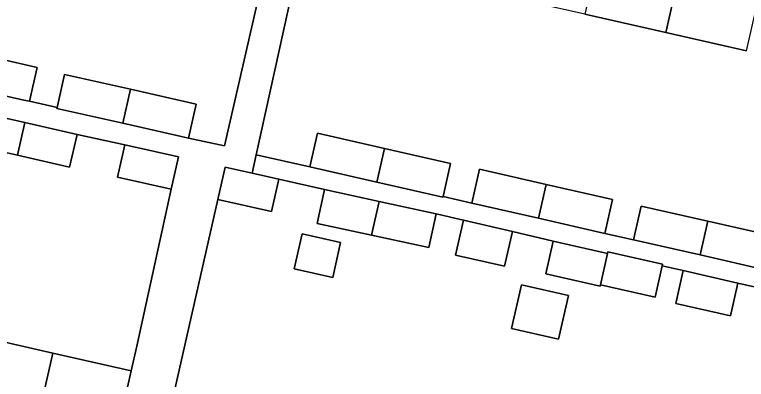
# Model space of a CAD drawing. Extents: x 163683 to 164494, y 382709 to 383872.
# Drawn here: x 163978.5 to 164034, y 383619.6 to 383647.2 of the extents above; entities that cross this region are included whole.
import ezdxf

# ---------------------------------------------------------------- set-up
doc = ezdxf.new("R2010")
doc.units = 0
for name, color, linetype in [('IMGEO_Erf', 7, 'Continuous'), ('IMGEO_Pand', 7, 'Continuous'), ('IMGEO_Voetpad_open', 7, 'Continuous')]:
    doc.layers.add(name, color=color, linetype=linetype)

msp = doc.modelspace()

# ---------------------------------------------------------------- linework, layer by layer
at = {"layer": 'IMGEO_Erf'}
for points in [[(163950.207, 383647.332), (163957.229, 383645.751), (163957.81, 383648.331), (163962.827, 383647.201), (163967.806, 383646.079), (163967.225, 383643.5), (163969.632, 383642.958), (163970.202, 383645.491), (163975.219, 383644.36), (163980.198, 383643.239), (163979.617, 383640.66), (163981.697, 383640.192), (163982.262, 383642.701), (163987.26, 383641.575), (163992.258, 383640.449), (163991.677, 383637.87), (163994.402, 383637.272), (164000.64, 383664.418)], [(164034.033, 383644.483), (164027.897, 383645.878), (164021.759, 383647.274), (164015.621, 383648.669), (164009.485, 383650.064), (164003.228, 383651.487), (164003.633, 383653.268), (164000.621, 383653.954), (163996.811, 383636.605), (164000.879, 383635.68), (164001.461, 383638.24), (164006.539, 383637.085), (164011.569, 383635.942), (164010.999, 383633.434), (164013.166, 383632.941), (164013.748, 383635.501), (164018.823, 383634.347), (164023.856, 383633.203), (164023.274, 383630.643), (164025.441, 383630.154), (164026.023, 383632.714), (164031.098, 383631.56), (164036.131, 383630.416)], [(163975.6, 383622.87), (163981.374, 383621.563), (163987.335, 383620.213), (163987.759, 383622.087), (163990.351, 383633.989), (163986.294, 383634.907), (163986.849, 383637.355), (163983.214, 383638.154), (163982.651, 383635.674), (163978.701, 383636.571), (163974.642, 383637.493)], [(164037.094, 383626.032), (164033.369, 383626.872), (164032.802, 383624.378), (164028.659, 383625.32), (164029.225, 383627.815), (164027.622, 383628.179), (164027.081, 383625.798), (164022.937, 383626.74), (164022.91, 383626.622), (164018.781, 383627.56), (164019.348, 383630.055), (164016.26, 383630.783), (164015.661, 383628.149), (164011.936, 383628.996), (164012.535, 383631.63), (164010.473, 383632.135), (164009.919, 383629.567), (164005.566, 383630.506), (164001.438, 383631.397), (164001.992, 383633.964), (163998.524, 383634.75), (163997.968, 383632.293), (163993.91, 383633.211), (163990.673, 383618.913)]]:
    msp.add_lwpolyline(points, dxfattribs=at)
for points in [[(163999.698, 383627.953), (164000.3, 383630.608), (164003.22, 383629.945), (164002.618, 383627.29)], [(164016.191, 383623.417), (164016.947, 383626.744), (164020.501, 383625.936), (164019.745, 383622.609)]]:
    msp.add_lwpolyline(points, close=True, dxfattribs=at)
at = {"layer": 'IMGEO_Pand'}
for points in [[(164030.374, 383656.787), (164029.549, 383656.974), (164029.435, 383656.476), (164028.058, 383656.789), (164027.556, 383654.582), (164023.622, 383655.476), (164021.759, 383647.274), (164027.897, 383645.878)], [(164030.374, 383656.787), (164027.897, 383645.878), (164034.033, 383644.483), (164035.897, 383652.689), (164032.065, 383653.56), (164032.57, 383655.782), (164031.228, 383656.087), (164031.337, 383656.568)], [(163974.628, 383641.783), (163979.171, 383640.76), (163979.617, 383640.66), (163980.198, 383643.239), (163975.219, 383644.36)], [(163987.26, 383641.575), (163982.262, 383642.701), (163981.697, 383640.192), (163981.681, 383640.121), (163986.678, 383638.995)], [(163986.678, 383638.995), (163991.231, 383637.97), (163991.677, 383637.87), (163992.258, 383640.449), (163987.26, 383641.575)], [(163979.263, 383639.051), (163975.204, 383639.973), (163974.642, 383637.493), (163978.701, 383636.571)], [(163978.701, 383636.571), (163982.651, 383635.674), (163983.214, 383638.154), (163979.263, 383639.051)], [(164006.539, 383637.085), (164001.461, 383638.24), (164000.879, 383635.68), (164005.958, 383634.525)], [(163990.906, 383636.437), (163986.849, 383637.355), (163986.294, 383634.907), (163990.351, 383633.989)], [(164011.569, 383635.942), (164006.539, 383637.085), (164005.958, 383634.525), (164010.987, 383633.382), (164010.999, 383633.434)], [(163996.494, 383635.209), (163994.466, 383635.668), (163993.91, 383633.211), (163997.968, 383632.293), (163998.524, 383634.75)], [(164018.823, 383634.347), (164013.748, 383635.501), (164013.166, 383632.941), (164018.241, 383631.787)], [(164018.823, 383634.347), (164018.241, 383631.787), (164023.274, 383630.643), (164023.856, 383633.203)], [(164005.566, 383630.506), (164006.147, 383633.068), (164001.992, 383633.964), (164001.438, 383631.397)], [(164005.566, 383630.506), (164009.919, 383629.567), (164010.473, 383632.135), (164006.147, 383633.068)], [(164031.098, 383631.56), (164026.023, 383632.714), (164025.441, 383630.154), (164030.516, 383629)], [(164016.26, 383630.783), (164012.535, 383631.63), (164011.936, 383628.996), (164015.661, 383628.149)], [(164031.098, 383631.56), (164030.516, 383629), (164035.549, 383627.856), (164036.131, 383630.416)], [(163999.698, 383627.953), (164002.618, 383627.29), (164003.22, 383629.945), (164000.3, 383630.608)], [(164023.476, 383629.117), (164019.348, 383630.055), (164018.781, 383627.56), (164022.91, 383626.622), (164022.937, 383626.74)], [(164027.622, 383628.179), (164027.648, 383628.292), (164023.503, 383629.235), (164023.476, 383629.117), (164022.937, 383626.74), (164027.081, 383625.798)], [(164029.225, 383627.815), (164028.659, 383625.32), (164032.802, 383624.378), (164033.369, 383626.872)], [(164016.191, 383623.417), (164019.745, 383622.609), (164020.501, 383625.936), (164016.947, 383626.744)], [(163981.374, 383621.563), (163975.6, 383622.87), (163975.275, 383621.436), (163973.732, 383614.619), (163979.506, 383613.312)], [(163987.335, 383620.213), (163981.374, 383621.563), (163979.506, 383613.312), (163985.467, 383611.962)]]:
    msp.add_lwpolyline(points, close=True, dxfattribs=at)
at = {"layer": 'IMGEO_Voetpad_open'}
for points in [[(164000.64, 383664.418), (163994.402, 383637.272), (163991.677, 383637.87), (163991.231, 383637.97), (163986.678, 383638.995), (163981.681, 383640.121), (163981.697, 383640.192), (163979.617, 383640.66), (163979.171, 383640.76), (163974.628, 383641.783), (163969.621, 383642.911), (163969.632, 383642.958), (163967.225, 383643.5), (163966.779, 383643.6), (163962.236, 383644.623), (163957.229, 383645.751), (163950.207, 383647.332)], [(163975.204, 383639.973), (163979.263, 383639.051), (163983.214, 383638.154), (163986.849, 383637.355), (163990.906, 383636.437), (163990.351, 383633.989), (163987.759, 383622.087), (163987.335, 383620.213), (163985.467, 383611.962), (163983.538, 383603.751), (163987.059, 383602.949), (163988.928, 383611.207), (163990.673, 383618.913), (163993.91, 383633.211), (163994.466, 383635.668), (163996.494, 383635.209), (163996.811, 383636.605), (164000.621, 383653.954)], [(164035.549, 383627.856), (164030.516, 383629), (164025.441, 383630.154), (164023.274, 383630.643), (164018.241, 383631.787), (164013.166, 383632.941), (164010.999, 383633.434), (164010.987, 383633.382), (164005.958, 383634.525), (164000.879, 383635.68), (163996.811, 383636.605), (163996.494, 383635.209), (163998.524, 383634.75), (164001.992, 383633.964), (164006.147, 383633.068), (164010.473, 383632.135), (164012.535, 383631.63), (164016.26, 383630.783), (164019.348, 383630.055), (164023.476, 383629.117), (164023.503, 383629.235), (164027.648, 383628.292), (164027.622, 383628.179), (164029.225, 383627.815), (164033.369, 383626.872), (164037.094, 383626.032)]]:
    msp.add_lwpolyline(points, dxfattribs=at)

doc.saveas('drawing.dxf')
